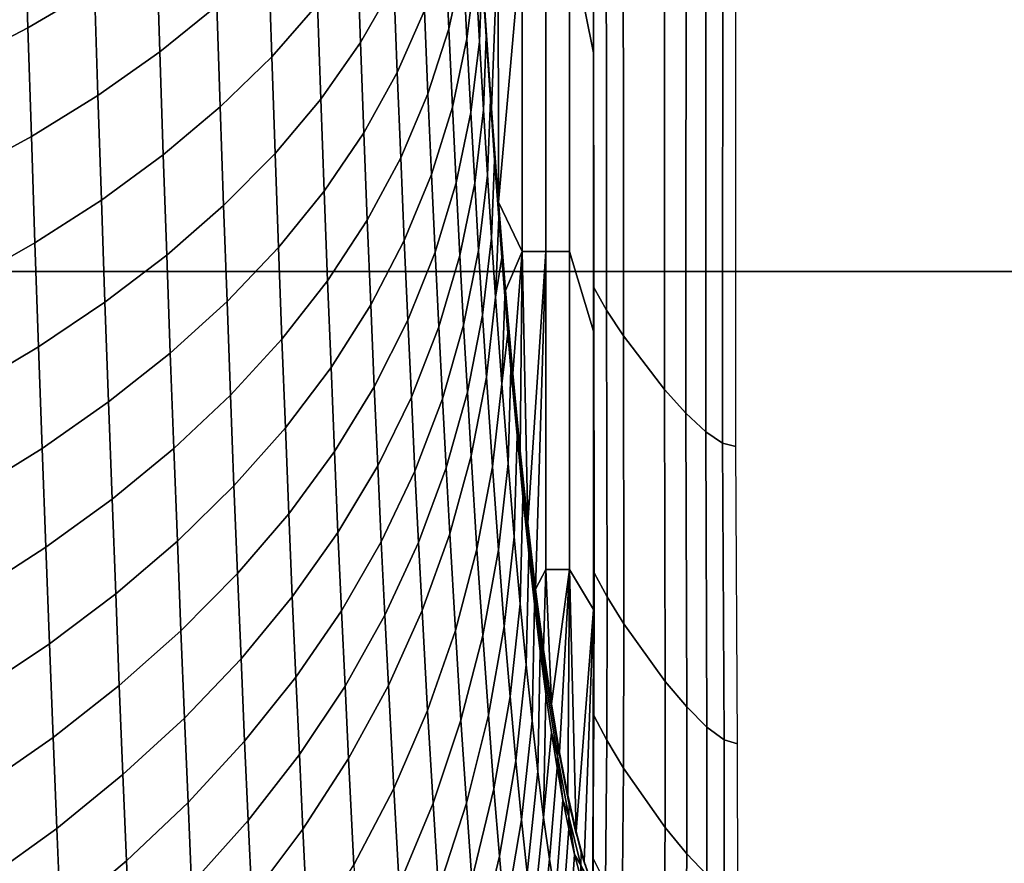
# Model space of a CAD drawing. Header units: millimetres. Extents: x 422 to 799, y -530 to 0.
# Tile 465 of 656: x 655 to 667, y -304 to -293. Entities that reach past the tile are written whole.
import ezdxf

# ---------------------------------------------------------------- set-up
doc = ezdxf.new("R2010")
doc.units = ezdxf.units.MM
doc.header["$MEASUREMENT"] = 0
for name, color, linetype in [('Coperchio', 4, 'Continuous'), ('sanitari', 7, 'Continuous'), ('Sifone', 11, 'Continuous')]:
    doc.layers.add(name, color=color, linetype=linetype)

msp = doc.modelspace()

# ---------------------------------------------------------------- meshes
at = {"layer": 'Coperchio'}
mesh = msp.add_polyface(dxfattribs=at)
corners = [(708.52, -293.295, 36.748), (702.298, -293.3, 36.932), (702.311, -319.231, 36.909), (708.531, -319.227, 36.734), (720.945, -293.283, 36.297), (720.951, -319.213, 36.284), (733.342, -293.266, 35.664), (733.344, -319.195, 35.636), (708.51, -268.617, 36.762), (702.287, -268.622, 36.95), (720.938, -268.604, 36.309), (733.338, -268.588, 35.686), (720.932, -243.36, 36.326), (708.502, -243.373, 36.775), (733.334, -243.344, 35.716), (739.519, -243.335, 35.323), (739.523, -268.578, 35.286), (699.378, -281.378, 37.023), (700.129, -270.352, 37.011), (701.111, -253.804, 36.993), (698.542, -292.397, 37.035), (697.617, -303.409, 37.047), (701.935, -237.247, 36.976), (708.634, -277.663, 40.655), (708.641, -300.682, 40.643), (702.406, -300.688, 40.824), (702.4, -277.669, 40.842), (721.101, -277.65, 40.201), (721.109, -300.669, 40.19), (733.565, -277.635, 39.571), (733.573, -300.654, 39.551), (708.626, -255.131, 40.667), (721.094, -255.118, 40.214), (733.558, -255.104, 39.594), (721.085, -232.587, 40.233), (708.618, -232.598, 40.677), (733.55, -232.574, 39.626), (697.051, -310.591, 40.954), (697.705, -303.52, 40.946), (699.448, -281.859, 40.922), (700.193, -271.018, 40.91), (698.62, -292.693, 40.934), (702.393, -255.136, 40.857), (701.169, -254.748, 40.892), (701.989, -238.47, 40.875), (679.237, -272.201, 41.429), (679.237, -231.424, 41.452), (692.207, -231.424, 41.146), (692.207, -272.201, 41.124), (653.294, -272.202, 41.837), (653.293, -231.423, 41.858), (640.322, -272.203, 41.937), (640.321, -231.423, 41.957), (679.236, -312.979, 41.346), (692.206, -312.977, 41.068), (653.294, -312.981, 41.724), (640.322, -312.982, 41.817), (700.193, -271.018, 40.91), (698.692, -231.424, 40.971), (701.169, -254.748, 40.892), (698.692, -281.89, 40.943), (699.448, -281.859, 40.922), (698.62, -292.693, 40.934), (697.705, -303.52, 40.946), (679.158, -272.196, 37.53), (692.11, -272.197, 37.226), (692.109, -231.424, 37.247), (679.157, -231.425, 37.552), (653.255, -272.196, 37.937), (653.255, -231.426, 37.958), (679.163, -312.968, 37.447), (692.117, -312.97, 37.169), (653.257, -312.966, 37.824), (700.129, -270.352, 37.011), (698.586, -231.424, 37.073), (698.588, -281.676, 37.044), (701.111, -253.804, 36.993), (698.542, -292.397, 37.035), (699.378, -281.378, 37.023), (697.617, -303.409, 37.047)]
mesh.append_faces([[corners[k] for k in face] for face in [(0, 1, 2, 3), (4, 0, 3, 5), (6, 4, 5, 7), (8, 9, 1, 0), (10, 8, 0, 4), (11, 10, 4, 6), (12, 13, 8, 10), (14, 12, 10, 11), (15, 14, 11, 16), (1, 9, 17, 17), (17, 9, 18, 18), (19, 18, 9, 9), (20, 1, 17, 17), (21, 1, 20, 20), (13, 22, 19, 19), (13, 19, 8, 8), (9, 8, 19, 19), (23, 24, 25, 26), (27, 28, 24, 23), (29, 30, 28, 27), (31, 23, 26, 26), (32, 27, 23, 31), (33, 29, 27, 32), (34, 32, 31, 35), (36, 33, 32, 34), (25, 37, 38, 38), (25, 39, 26, 26), (40, 26, 39, 39), (41, 39, 25, 25), (25, 38, 41, 41), (26, 40, 42, 42), (43, 42, 40, 40), (31, 42, 44, 44), (42, 43, 44, 44), (42, 31, 26, 26), (45, 46, 47, 48), (49, 50, 46, 45), (51, 52, 50, 49), (53, 45, 48, 54), (55, 49, 45, 53), (56, 51, 49, 55), (57, 58, 59, 59), (60, 57, 61, 61), (62, 60, 61, 61), (58, 60, 48, 48), (54, 62, 63, 63), (60, 62, 48, 48), (54, 48, 62, 62), (58, 57, 60, 60), (64, 65, 66, 67), (68, 64, 67, 69), (70, 71, 65, 64), (72, 70, 64, 68), (73, 74, 75, 75), (73, 76, 74, 74), (74, 65, 75, 75), (75, 77, 78, 78), (71, 77, 65, 65), (65, 77, 75, 75), (71, 79, 77, 77), (78, 73, 75, 75)]])
at = {"layer": 'sanitari'}
mesh = msp.add_polyface(dxfattribs=at)
corners = [(669.89, -328.271, -13.253), (640.358, -328.271, -13.253), (640.358, -359.84, -13.253), (669.89, -359.84, -13.253), (669.89, -296.702, -13.253), (640.358, -296.702, -13.253), (669.89, -265.132, -13.253), (640.358, -265.132, -13.253), (699.423, -328.271, -13.253), (699.423, -359.84, -13.253), (699.423, -296.702, -13.253), (699.423, -265.132, -13.253), (654.433, -352.095, -281.943), (632.63, -352.095, -281.943), (632.63, -320.086, -280.792), (654.433, -320.086, -280.792), (676.236, -320.086, -280.792), (654.433, -288.077, -279.641), (676.236, -288.077, -279.641), (676.236, -352.095, -281.943), (694.956, -317.407, -280.696), (694.525, -323.567, -280.918), (693.552, -335.674, -281.353), (695.708, -305.08, -280.253), (693.005, -341.661, -281.568), (694.06, -329.622, -281.135), (697.136, -271.365, -279.04), (696.885, -278.895, -279.311), (696.597, -286.424, -279.582), (695.35, -311.244, -280.474), (696.033, -298.914, -280.031), (696.33, -292.67, -279.806), (703.414, -299.174, -279.735), (699.7, -299.04, -279.96), (700.55, -278.967, -279.238), (704.264, -279.045, -279.01), (707.167, -299.315, -279.349), (708.016, -279.129, -278.621), (710.949, -299.462, -278.797), (711.797, -279.22, -278.066), (702.73, -311.587, -280.182), (699.017, -311.412, -280.405), (706.483, -311.77, -279.798), (710.264, -311.96, -279.249), (701.901, -324.004, -280.629), (698.189, -323.781, -280.85), (705.651, -324.235, -280.248), (709.43, -324.474, -279.702), (713.226, -324.719, -278.985), (714.063, -312.157, -278.529), (700.37, -342.262, -281.287), (696.664, -341.957, -281.504), (704.114, -342.576, -280.91), (707.886, -342.898, -280.368), (711.676, -343.228, -279.658), (696.597, -286.424, -279.582), (696.885, -278.895, -279.311), (697.136, -271.365, -279.04), (696.033, -298.914, -280.031), (696.33, -292.67, -279.806), (695.35, -311.244, -280.474), (695.708, -305.08, -280.253), (694.525, -323.567, -280.918), (694.956, -317.407, -280.696), (693.552, -335.674, -281.353), (694.06, -329.622, -281.135), (692.758, -344.21, -281.66), (693.005, -341.661, -281.568)]
mesh.append_faces([[corners[k] for k in face] for face in [(0, 1, 2, 3), (4, 5, 1, 0), (6, 7, 5, 4), (8, 0, 3, 9), (10, 4, 0, 8), (11, 6, 4, 10), (12, 13, 14, 15), (16, 15, 17, 18), (19, 12, 15, 16), (16, 20, 21, 21), (16, 22, 19, 19), (16, 18, 23, 23), (24, 19, 22, 22), (25, 22, 16, 16), (21, 25, 16, 16), (26, 27, 18, 18), (28, 18, 27, 27), (20, 16, 29, 29), (29, 16, 23, 23), (18, 30, 23, 23), (30, 18, 31, 31), (18, 28, 31, 31), (32, 33, 34, 35), (36, 32, 35, 37), (38, 36, 37, 39), (40, 41, 33, 32), (42, 40, 32, 36), (43, 42, 36, 38), (44, 45, 41, 40), (46, 44, 40, 42), (47, 46, 42, 43), (48, 47, 43, 49), (50, 51, 45, 44), (52, 50, 44, 46), (53, 52, 46, 47), (54, 53, 47, 48), (34, 55, 56, 56), (34, 56, 57, 57), (33, 58, 59, 59), (41, 60, 61, 61), (33, 61, 58, 58), (33, 59, 55, 55), (45, 62, 63, 63), (51, 64, 65, 65), (45, 65, 62, 62), (51, 66, 67, 67), (51, 67, 64, 64), (41, 63, 60, 60), (33, 55, 34, 34), (41, 61, 33, 33), (51, 65, 45, 45), (41, 45, 63, 63)]])
at = {"layer": 'Sifone', "color": 150}
mesh = msp.add_polyface(dxfattribs=at)
corners = [(650.718, -290.673, -336.456), (650.673, -289.087, -337.409), (649.671, -289.362, -338.198), (649.716, -290.963, -337.243), (651.774, -290.334, -335.548), (651.73, -288.764, -336.499), (652.789, -289.97, -334.59), (652.745, -288.418, -335.537), (649.761, -292.54, -336.248), (648.685, -291.234, -337.986), (648.73, -292.826, -336.989), (650.763, -292.236, -335.464), (651.819, -291.88, -334.559), (652.834, -291.498, -333.604), (653.803, -291.088, -332.601), (653.759, -289.579, -333.582), (654.723, -290.65, -331.55), (654.68, -289.161, -332.525), (655.588, -290.182, -330.452), (655.546, -288.714, -331.422), (656.393, -289.686, -329.309), (656.353, -288.24, -330.272), (649.807, -294.094, -335.215), (648.775, -294.393, -335.954), (650.809, -293.774, -334.433), (651.865, -293.401, -333.532), (652.879, -293, -332.582), (653.848, -292.571, -331.583), (654.767, -292.112, -330.538), (655.631, -291.624, -329.447), (656.435, -291.106, -328.312), (657.174, -290.558, -327.136), (657.133, -289.162, -328.125), (657.843, -289.981, -325.922), (657.804, -288.608, -326.902), (651.912, -294.895, -332.469), (650.855, -295.286, -333.366), (652.926, -294.476, -331.524), (653.893, -294.027, -330.531), (654.811, -293.547, -329.492), (655.674, -293.037, -328.408), (656.477, -292.497, -327.281), (657.215, -291.927, -326.114), (657.884, -291.326, -324.911), (658.477, -290.696, -323.676), (658.437, -289.376, -324.676), (658.992, -290.041, -322.413), (658.952, -288.746, -323.401), (655.718, -294.422, -327.337), (654.857, -294.954, -328.412), (656.52, -293.859, -326.219), (657.258, -293.265, -325.062), (657.925, -292.64, -323.869), (658.518, -291.986, -322.646), (659.033, -291.306, -321.395), (659.465, -290.604, -320.122), (659.424, -289.365, -321.127), (659.813, -289.883, -318.834), (659.771, -288.67, -319.825), (657.301, -294.572, -323.979), (656.564, -295.19, -325.126), (657.967, -293.923, -322.798), (658.56, -293.244, -321.587), (659.074, -292.539, -320.35), (659.507, -291.811, -319.091), (659.855, -291.064, -317.817), (658.603, -294.47, -320.503), (658.01, -295.174, -321.7), (659.117, -293.739, -319.28), (659.549, -292.984, -318.035), (659.593, -294.124, -316.956), (659.16, -294.905, -318.185)]
mesh.append_faces([[corners[k] for k in face] for face in [(0, 1, 2, 3), (4, 5, 1, 0), (6, 7, 5, 4), (8, 3, 9, 10), (11, 0, 3, 8), (12, 4, 0, 11), (13, 6, 4, 12), (14, 15, 6, 13), (16, 17, 15, 14), (18, 19, 17, 16), (20, 21, 19, 18), (22, 8, 10, 23), (24, 11, 8, 22), (25, 12, 11, 24), (26, 13, 12, 25), (27, 14, 13, 26), (28, 16, 14, 27), (29, 18, 16, 28), (30, 20, 18, 29), (31, 32, 20, 30), (33, 34, 32, 31), (35, 25, 24, 36), (37, 26, 25, 35), (38, 27, 26, 37), (39, 28, 27, 38), (40, 29, 28, 39), (41, 30, 29, 40), (42, 31, 30, 41), (43, 33, 31, 42), (44, 45, 33, 43), (46, 47, 45, 44), (48, 40, 39, 49), (50, 41, 40, 48), (51, 42, 41, 50), (52, 43, 42, 51), (53, 44, 43, 52), (54, 46, 44, 53), (55, 56, 46, 54), (57, 58, 56, 55), (59, 51, 50, 60), (61, 52, 51, 59), (62, 53, 52, 61), (63, 54, 53, 62), (64, 55, 54, 63), (65, 57, 55, 64), (66, 62, 61, 67), (68, 63, 62, 66), (69, 64, 63, 68), (70, 69, 68, 71)]], dxfattribs={"color": 150})
mesh = msp.add_polyface(dxfattribs=at)
corners = [(661.515, -292.327, -291.358), (661.515, -296.444, -291.358), (661.823, -296.444, -285.477), (661.823, -292.327, -285.477), (661.207, -292.327, -297.24), (661.207, -296.444, -297.24), (661.515, -288.211, -291.358), (661.823, -288.211, -285.477), (661.207, -288.211, -297.24), (660.898, -288.211, -303.121), (660.898, -292.327, -303.121), (662.131, -290.269, -279.595), (662.131, -293.871, -279.595), (660.901, -295.806, -303.074), (660.811, -294.597, -304.786), (660.724, -293.322, -306.449), (660.64, -291.983, -308.062), (660.59, -288.211, -309.003), (660.558, -290.583, -309.621), (660.767, -293.969, -305.632), (660.723, -293.342, -306.466), (660.767, -293.992, -305.635), (660.81, -294.619, -304.802), (660.811, -294.593, -304.794), (660.121, -290.302, -316.534), (660.077, -289.148, -317.536), (659.813, -289.883, -318.834), (659.855, -291.064, -317.817), (659.899, -292.211, -316.776), (659.507, -291.811, -319.091), (659.549, -292.984, -318.035), (660.166, -291.422, -315.508), (660.35, -290.623, -314.237), (660.304, -289.53, -315.247), (659.944, -293.324, -315.713), (659.593, -294.124, -316.956), (660.211, -292.508, -314.461), (660.397, -291.682, -313.206), (660.504, -290.846, -311.946), (660.455, -289.815, -312.96), (659.989, -294.402, -314.631), (659.638, -295.229, -315.856), (660.258, -293.559, -313.396), (660.445, -292.705, -312.158), (660.554, -291.842, -310.914), (660.494, -293.692, -311.093), (660.305, -294.574, -312.313), (660.604, -292.801, -309.868), (660.655, -293.724, -308.809), (660.544, -294.643, -310.015), (660.585, -290.979, -309.674), (660.534, -290.011, -310.689), (660.637, -291.91, -308.646), (660.69, -292.805, -307.606), (660.707, -294.609, -307.74), (660.743, -293.661, -306.557), (660.678, -292.626, -307.342), (660.572, -290.813, -309.406), (660.579, -290.893, -309.541), (660.684, -292.712, -307.475), (660.534, -290.011, -310.689), (660.585, -290.979, -309.674), (660.637, -291.91, -308.646), (660.69, -292.805, -307.606), (660.743, -293.661, -306.557), (660.797, -294.48, -305.502), (660.723, -293.342, -306.466), (660.476, -288.927, -311.553), (660.767, -293.992, -305.635), (660.902, -295.898, -303.261), (660.81, -294.619, -304.802), (662.519, -297.532, -273.295), (663.051, -298.228, -267.035), (663.052, -290.672, -267.035), (662.515, -290.07, -273.295), (662.302, -297.2, -276.44), (662.296, -289.781, -276.44), (662.137, -296.909, -279.595), (662.127, -289.525, -279.595)]
mesh.append_faces([[corners[k] for k in face] for face in [(0, 1, 2, 3), (4, 5, 1, 0), (6, 0, 3, 7), (8, 4, 0, 6), (9, 10, 4, 8), (11, 3, 12, 12), (13, 5, 4, 4), (14, 13, 10, 10), (4, 10, 13, 13), (15, 14, 10, 10), (9, 16, 10, 10), (16, 15, 10, 10), (16, 17, 18, 18), (19, 20, 21, 21), (19, 22, 23, 23), (22, 19, 21, 21), (24, 25, 26, 27), (28, 27, 29, 30), (31, 24, 27, 28), (32, 33, 24, 31), (34, 28, 30, 35), (36, 31, 28, 34), (37, 32, 31, 36), (38, 39, 32, 37), (40, 34, 35, 41), (42, 36, 34, 40), (43, 37, 36, 42), (44, 38, 37, 43), (45, 43, 42, 46), (47, 44, 43, 45), (48, 47, 45, 49), (38, 44, 50, 51), (44, 47, 52, 50), (47, 48, 53, 52), (48, 54, 55, 53), (56, 57, 58, 59), (58, 60, 61, 61), (58, 61, 62, 62), (59, 63, 64, 64), (59, 64, 65, 65), (59, 62, 63, 63), (59, 58, 62, 62), (66, 56, 59, 59), (67, 60, 58, 58), (66, 59, 68, 68), (65, 69, 59, 59), (59, 69, 70, 68), (71, 72, 73, 74), (75, 71, 74, 76), (77, 75, 76, 78)]], dxfattribs={"color": 150})
mesh = msp.add_polyface(dxfattribs=at)
corners = [(661.515, -296.444, -291.358), (661.515, -300.56, -291.358), (661.823, -300.56, -285.477), (661.823, -296.444, -285.477), (662.131, -301.075, -279.595), (662.131, -297.473, -279.595), (662.131, -293.871, -279.595), (661.823, -292.327, -285.477), (661.383, -300.811, -293.885), (661.184, -299.024, -297.676), (661.282, -299.954, -295.798), (661.207, -296.444, -297.24), (661.087, -298.021, -299.517), (660.993, -296.948, -301.317), (660.901, -295.806, -303.074), (660.811, -294.593, -304.794), (660.854, -295.221, -303.968), (660.855, -295.21, -303.946), (660.9, -295.825, -303.096), (660.898, -295.799, -303.134), (660.81, -294.619, -304.802), (660.544, -294.643, -310.015), (660.494, -293.692, -311.093), (660.305, -294.574, -312.313), (660.353, -295.552, -311.216), (660.594, -295.556, -308.926), (660.402, -296.493, -310.106), (660.707, -294.609, -307.74), (660.655, -293.724, -308.809), (660.644, -296.431, -307.828), (660.451, -297.396, -308.987), (660.759, -295.456, -306.664), (660.695, -297.268, -306.724), (660.5, -298.261, -307.86), (660.812, -296.264, -305.583), (660.746, -298.067, -305.617), (660.549, -299.088, -306.728), (660.864, -297.035, -304.5), (660.946, -298.155, -302.822), (660.824, -299.23, -303.899), (660.797, -294.48, -305.502), (660.743, -293.661, -306.557), (660.906, -296.003, -303.384), (660.851, -295.261, -304.443), (661.026, -299.187, -301.156), (661.064, -297.961, -300.304), (661.025, -297.501, -301.069), (660.985, -297.022, -301.837), (660.945, -296.522, -302.609), (661.138, -298.592, -298.559), (661.059, -297.738, -300.067), (661.062, -297.846, -300.188), (661.14, -298.706, -298.676), (660.902, -295.898, -303.261), (660.851, -295.261, -304.443), (660.906, -296.003, -303.384), (660.945, -296.522, -302.609), (660.982, -296.911, -301.718), (660.985, -297.022, -301.837), (661.025, -297.501, -301.069), (661.064, -297.961, -300.304), (661.142, -298.826, -298.787), (660.797, -294.48, -305.502), (660.854, -295.221, -303.968), (660.81, -294.619, -304.802), (660.898, -295.799, -303.134), (660.9, -295.825, -303.096), (660.979, -296.808, -301.594), (663.803, -298.924, -257.621), (663.972, -298.965, -254.462), (663.973, -291.265, -254.462), (663.805, -291.248, -257.622), (663.584, -298.776, -260.771), (663.587, -291.132, -260.771), (663.328, -298.536, -263.907), (663.33, -290.933, -263.907), (663.051, -298.228, -267.035), (663.052, -290.672, -267.035), (662.141, -300.6, -279.595), (662.307, -300.91, -276.44), (662.302, -297.2, -276.44), (662.137, -296.909, -279.595)]
mesh.append_faces([[corners[k] for k in face] for face in [(0, 1, 2, 3), (3, 2, 4, 5), (5, 6, 7, 3), (8, 1, 0, 0), (9, 10, 11, 11), (11, 10, 0, 0), (12, 9, 11, 11), (13, 12, 11, 11), (13, 11, 14, 14), (15, 16, 17, 17), (18, 17, 19, 19), (16, 19, 17, 17), (20, 16, 15, 15), (21, 22, 23, 24), (25, 21, 24, 26), (27, 28, 21, 25), (29, 25, 26, 30), (31, 27, 25, 29), (32, 29, 30, 33), (34, 31, 29, 32), (35, 32, 33, 36), (37, 34, 32, 35), (38, 37, 35, 39), (27, 31, 40, 41), (34, 37, 42, 43), (38, 44, 45, 46), (37, 38, 47, 48), (31, 34, 43, 40), (37, 48, 42, 42), (38, 46, 47, 47), (49, 50, 51, 52), (53, 54, 55, 55), (53, 55, 56, 56), (57, 58, 59, 59), (51, 59, 60, 60), (57, 56, 58, 58), (60, 61, 52, 51), (53, 62, 54, 54), (53, 63, 64, 64), (53, 65, 63, 63), (65, 53, 66, 66), (51, 57, 59, 59), (56, 57, 53, 53), (51, 50, 67, 57), (67, 66, 53, 57), (68, 69, 70, 71), (72, 68, 71, 73), (74, 72, 73, 75), (76, 74, 75, 77), (78, 79, 80, 81)]], dxfattribs={"color": 150})
mesh = msp.add_polyface(dxfattribs=at)
corners = [(649.853, -295.621, -334.145), (649.807, -294.094, -335.215), (648.775, -294.393, -335.954), (648.82, -295.935, -334.88), (650.855, -295.286, -333.366), (650.809, -293.774, -334.433), (649.899, -297.122, -333.037), (648.867, -297.451, -333.77), (650.902, -296.771, -332.263), (651.959, -296.362, -331.371), (651.912, -294.895, -332.469), (652.972, -295.923, -330.431), (652.926, -294.476, -331.524), (653.94, -295.454, -329.444), (653.893, -294.027, -330.531), (654.857, -294.954, -328.412), (654.811, -293.547, -329.492), (649.947, -298.595, -331.895), (648.913, -298.94, -332.623), (650.95, -298.228, -331.124), (652.006, -297.8, -330.238), (653.019, -297.342, -329.304), (653.986, -296.852, -328.324), (654.902, -296.331, -327.3), (655.763, -295.776, -326.234), (655.718, -294.422, -327.337), (656.564, -295.19, -325.126), (656.52, -293.859, -326.219), (649.994, -300.04, -330.718), (648.959, -300.4, -331.442), (650.998, -299.656, -329.953), (652.054, -299.209, -329.072), (653.067, -298.731, -328.145), (654.033, -298.22, -327.173), (654.949, -297.676, -326.158), (655.809, -297.099, -325.101), (656.609, -296.49, -324.003), (650.041, -301.455, -329.508), (649.006, -301.831, -330.227), (651.046, -301.054, -328.748), (652.102, -300.587, -327.875), (653.115, -300.088, -326.955), (654.081, -299.556, -325.992), (654.996, -298.99, -324.986), (655.855, -298.39, -323.939), (656.654, -297.757, -322.853), (650.089, -302.839, -328.266), (649.052, -303.231, -328.98), (651.094, -302.42, -327.513), (652.15, -301.934, -326.647), (653.163, -301.414, -325.736), (654.129, -300.86, -324.782), (655.043, -300.271, -323.787), (655.902, -299.648, -322.751), (656.7, -298.991, -321.678), (653.212, -302.706, -324.489), (652.199, -303.247, -325.391), (654.177, -302.13, -323.545), (655.091, -301.519, -322.561), (655.948, -300.872, -321.538), (656.746, -300.19, -320.478), (655.138, -302.731, -321.312), (654.225, -303.366, -322.284), (655.995, -302.06, -320.302), (656.793, -301.354, -319.256), (656.839, -302.482, -318.014), (656.042, -303.213, -319.044)]
mesh.append_faces([[corners[k] for k in face] for face in [(0, 1, 2, 3), (4, 5, 1, 0), (6, 0, 3, 7), (8, 4, 0, 6), (9, 10, 4, 8), (11, 12, 10, 9), (13, 14, 12, 11), (15, 16, 14, 13), (17, 6, 7, 18), (19, 8, 6, 17), (20, 9, 8, 19), (21, 11, 9, 20), (22, 13, 11, 21), (23, 15, 13, 22), (24, 25, 15, 23), (26, 27, 25, 24), (28, 17, 18, 29), (30, 19, 17, 28), (31, 20, 19, 30), (32, 21, 20, 31), (33, 22, 21, 32), (34, 23, 22, 33), (35, 24, 23, 34), (36, 26, 24, 35), (37, 28, 29, 38), (39, 30, 28, 37), (40, 31, 30, 39), (41, 32, 31, 40), (42, 33, 32, 41), (43, 34, 33, 42), (44, 35, 34, 43), (45, 36, 35, 44), (46, 37, 38, 47), (48, 39, 37, 46), (49, 40, 39, 48), (50, 41, 40, 49), (51, 42, 41, 50), (52, 43, 42, 51), (53, 44, 43, 52), (54, 45, 44, 53), (55, 50, 49, 56), (57, 51, 50, 55), (58, 52, 51, 57), (59, 53, 52, 58), (60, 54, 53, 59), (61, 58, 57, 62), (63, 59, 58, 61), (64, 60, 59, 63), (65, 64, 63, 66)]], dxfattribs={"color": 150})
mesh = msp.add_polyface(dxfattribs=at)
corners = [(657.344, -295.848, -322.868), (657.301, -294.572, -323.979), (656.564, -295.19, -325.126), (656.609, -296.49, -324.003), (658.01, -295.174, -321.7), (657.967, -293.923, -322.798), (657.389, -297.091, -321.731), (656.654, -297.757, -322.853), (658.054, -296.392, -320.576), (658.646, -295.662, -319.393), (658.603, -294.47, -320.503), (659.16, -294.905, -318.185), (659.117, -293.739, -319.28), (657.434, -298.3, -320.569), (656.7, -298.991, -321.678), (658.099, -297.575, -319.429), (658.69, -296.82, -318.26), (659.204, -296.037, -317.068), (659.638, -295.229, -315.856), (659.593, -294.124, -316.956), (657.479, -299.474, -319.384), (656.746, -300.19, -320.478), (658.144, -298.724, -318.259), (658.735, -297.943, -317.107), (659.249, -297.133, -315.932), (659.683, -296.299, -314.738), (660.035, -295.444, -313.53), (659.989, -294.402, -314.631), (660.305, -294.574, -312.313), (660.258, -293.559, -313.396), (657.525, -300.612, -318.177), (656.793, -301.354, -319.256), (658.189, -299.837, -317.069), (658.78, -299.029, -315.934), (659.294, -298.193, -314.777), (659.729, -297.332, -313.602), (660.082, -296.45, -312.413), (660.353, -295.552, -311.216), (657.571, -301.715, -316.951), (656.839, -302.482, -318.014), (658.234, -300.913, -315.861), (658.825, -300.079, -314.745), (659.34, -299.216, -313.607), (659.775, -298.328, -312.452), (660.129, -297.419, -311.283), (660.402, -296.493, -310.106), (657.617, -302.78, -315.709), (656.885, -303.573, -316.753), (658.28, -301.952, -314.637), (658.871, -301.092, -313.54), (659.386, -300.202, -312.423), (659.821, -299.286, -311.289), (660.177, -298.35, -310.142), (660.451, -297.396, -308.987), (658.916, -302.067, -312.324), (658.326, -302.954, -313.399), (659.431, -301.15, -311.229), (659.868, -300.207, -310.116), (660.224, -299.242, -308.992), (660.5, -298.261, -307.86), (659.477, -302.059, -310.025), (658.961, -303.003, -311.097), (659.914, -301.089, -308.936), (660.272, -300.097, -307.836), (659.985, -302.381, -307.098), (659.547, -303.394, -308.147), (660.345, -301.347, -306.038), (660.417, -302.507, -304.239), (660.055, -303.584, -305.255)]
mesh.append_faces([[corners[k] for k in face] for face in [(0, 1, 2, 3), (4, 5, 1, 0), (6, 0, 3, 7), (8, 4, 0, 6), (9, 10, 4, 8), (11, 12, 10, 9), (13, 6, 7, 14), (15, 8, 6, 13), (16, 9, 8, 15), (17, 11, 9, 16), (18, 19, 11, 17), (20, 13, 14, 21), (22, 15, 13, 20), (23, 16, 15, 22), (24, 17, 16, 23), (25, 18, 17, 24), (26, 27, 18, 25), (28, 29, 27, 26), (30, 20, 21, 31), (32, 22, 20, 30), (33, 23, 22, 32), (34, 24, 23, 33), (35, 25, 24, 34), (36, 26, 25, 35), (37, 28, 26, 36), (38, 30, 31, 39), (40, 32, 30, 38), (41, 33, 32, 40), (42, 34, 33, 41), (43, 35, 34, 42), (44, 36, 35, 43), (45, 37, 36, 44), (46, 38, 39, 47), (48, 40, 38, 46), (49, 41, 40, 48), (50, 42, 41, 49), (51, 43, 42, 50), (52, 44, 43, 51), (53, 45, 44, 52), (54, 49, 48, 55), (56, 50, 49, 54), (57, 51, 50, 56), (58, 52, 51, 57), (59, 53, 52, 58), (60, 56, 54, 61), (62, 57, 56, 60), (63, 58, 57, 62), (64, 62, 60, 65), (66, 63, 62, 64), (67, 66, 64, 68)]], dxfattribs={"color": 150})
mesh = msp.add_polyface(dxfattribs=at)
corners = [(661.086, -298.042, -299.536), (661.075, -297.905, -299.76), (661.063, -297.769, -299.983), (661.051, -297.632, -300.208), (661.039, -297.495, -300.432), (661.028, -297.359, -300.656), (661.016, -297.221, -300.879), (661.004, -297.084, -301.102), (660.993, -296.946, -301.325), (660.981, -296.807, -301.547), (660.969, -296.668, -301.768), (660.958, -296.528, -301.989), (660.946, -296.389, -302.209), (660.935, -296.249, -302.429), (660.923, -296.109, -302.649), (660.912, -295.969, -302.869), (660.9, -295.829, -303.09), (660.911, -295.975, -302.873), (660.923, -296.12, -302.656), (660.934, -296.264, -302.438), (660.946, -296.407, -302.219), (660.957, -296.549, -302), (660.969, -296.69, -301.78), (660.98, -296.83, -301.559), (660.992, -296.968, -301.337), (661.004, -297.106, -301.115), (661.015, -297.243, -300.891), (661.027, -297.379, -300.667), (661.039, -297.514, -300.442), (661.051, -297.647, -300.217), (661.063, -297.78, -299.99), (661.074, -297.912, -299.763)]
mesh.append_faces([[corners[k] for k in face] for face in [(15, 16, 17, 17), (18, 19, 14, 14), (15, 17, 18, 18), (21, 12, 20, 20), (11, 21, 22, 22), (20, 13, 19, 19), (10, 22, 23, 23), (19, 13, 14, 14), (20, 12, 13, 13), (14, 15, 18, 18), (10, 11, 22, 22), (23, 9, 10, 10), (11, 12, 21, 21), (24, 8, 9, 9), (24, 9, 23, 23), (25, 7, 8, 8), (26, 7, 25, 25), (6, 26, 27, 27), (29, 4, 28, 28), (2, 29, 30, 30), (5, 27, 28, 28), (2, 30, 31, 31), (27, 5, 6, 6), (28, 4, 5, 5), (6, 7, 26, 26), (31, 1, 2, 2), (2, 3, 29, 29), (29, 3, 4, 4), (0, 1, 31, 31), (24, 25, 8, 8)]], dxfattribs={"color": 150})
mesh = msp.add_polyface(dxfattribs=at)
corners = [(661.906, -303.949, -283.904), (662.013, -304.342, -281.845), (662.131, -301.075, -279.595), (661.823, -300.56, -285.477), (661.693, -302.927, -287.968), (661.799, -303.478, -285.946), (661.588, -302.298, -289.967), (661.515, -300.56, -291.358), (661.484, -301.593, -291.941), (661.383, -300.811, -293.885), (661.515, -296.444, -291.358), (661.282, -299.954, -295.798), (660.549, -299.088, -306.728), (660.5, -298.261, -307.86), (660.224, -299.242, -308.992), (660.272, -300.097, -307.836), (660.624, -300.295, -304.971), (660.345, -301.347, -306.038), (660.824, -299.23, -303.899), (660.746, -298.067, -305.617), (660.699, -301.412, -303.216), (660.417, -302.507, -304.239), (660.901, -300.305, -302.189), (661.026, -299.187, -301.156), (660.946, -298.155, -302.822), (660.772, -302.445, -301.469), (660.487, -303.582, -302.444), (660.977, -301.295, -300.49), (661.105, -300.134, -299.505), (661.052, -302.204, -298.806), (660.844, -303.395, -299.732), (661.183, -301.001, -297.873), (661.26, -301.793, -296.26), (661.126, -303.036, -297.136), (661.336, -302.515, -294.664), (661.199, -303.797, -295.479), (661.142, -298.826, -298.787), (661.064, -297.961, -300.304), (661.218, -299.619, -297.291), (661.294, -300.346, -295.816), (661.368, -301.009, -294.359), (661.411, -303.171, -293.079), (661.486, -303.767, -291.501), (661.516, -302.167, -291.487), (661.442, -301.615, -292.918), (661.589, -302.67, -290.061), (661.215, -299.376, -297.072), (661.138, -298.592, -298.559), (661.14, -298.706, -298.676), (661.217, -299.494, -297.184), (661.292, -300.092, -295.606), (661.293, -300.216, -295.714), (661.368, -300.746, -294.161), (661.369, -300.875, -294.263), (661.443, -301.342, -292.732), (661.443, -301.476, -292.828), (661.517, -301.885, -291.314), (661.517, -302.024, -291.404), (661.665, -302.826, -288.488), (661.664, -302.975, -288.563), (661.142, -298.826, -298.787), (661.218, -299.619, -297.291), (661.294, -300.346, -295.816), (661.368, -301.009, -294.359), (661.442, -301.615, -292.918), (661.516, -302.167, -291.487), (661.589, -302.67, -290.061), (663.821, -302.764, -257.621), (663.994, -302.816, -254.461), (663.972, -298.965, -254.462), (663.803, -298.924, -257.621), (663.598, -302.598, -260.77), (663.584, -298.776, -260.771), (663.339, -302.337, -263.906), (663.328, -298.536, -263.907), (663.06, -302.007, -267.034), (663.051, -298.228, -267.035), (662.524, -301.263, -273.295), (662.519, -297.532, -273.295), (662.521, -303.128, -273.295), (663.058, -303.896, -267.034), (662.307, -300.91, -276.44), (662.302, -297.2, -276.44), (662.303, -302.765, -276.44), (662.137, -302.446, -279.595), (662.141, -300.6, -279.595)]
mesh.append_faces([[corners[k] for k in face] for face in [(0, 1, 2, 2), (3, 4, 5, 5), (6, 4, 3, 3), (0, 2, 3, 3), (6, 3, 7, 7), (8, 6, 7, 7), (9, 8, 7, 7), (10, 11, 9, 9), (12, 13, 14, 15), (16, 12, 15, 17), (18, 19, 12, 16), (20, 16, 17, 21), (22, 18, 16, 20), (23, 24, 18, 22), (25, 20, 21, 26), (27, 22, 20, 25), (28, 23, 22, 27), (29, 27, 25, 30), (31, 28, 27, 29), (32, 31, 29, 33), (34, 32, 33, 35), (23, 28, 36, 37), (28, 31, 38, 36), (39, 38, 31, 32), (32, 34, 40, 39), (41, 42, 43, 44), (34, 41, 44, 40), (43, 42, 45, 45), (46, 47, 48, 49), (50, 46, 49, 51), (52, 50, 51, 53), (54, 52, 53, 55), (56, 54, 55, 57), (58, 56, 57, 59), (60, 61, 49, 48), (61, 62, 51, 49), (63, 64, 55, 53), (64, 65, 57, 55), (62, 63, 53, 51), (59, 57, 65, 66), (67, 68, 69, 70), (71, 67, 70, 72), (73, 71, 72, 74), (75, 73, 74, 76), (77, 75, 76, 78), (79, 80, 75, 77), (81, 77, 78, 82), (83, 79, 77, 81), (84, 83, 81, 85)]], dxfattribs={"color": 150})
mesh = msp.add_polyface(dxfattribs=at)
corners = [(661.087, -298.045, -299.53), (661.281, -299.975, -295.814), (661.269, -299.857, -296.047), (661.257, -299.738, -296.281), (661.245, -299.62, -296.516), (661.232, -299.501, -296.75), (661.22, -299.382, -296.984), (661.208, -299.263, -297.217), (661.196, -299.143, -297.45), (661.183, -299.022, -297.683), (661.171, -298.901, -297.915), (661.159, -298.78, -298.146), (661.147, -298.658, -298.377), (661.135, -298.535, -298.608), (661.123, -298.413, -298.839), (661.111, -298.29, -299.069), (661.099, -298.168, -299.299), (661.099, -298.174, -299.303), (661.111, -298.302, -299.075), (661.122, -298.429, -298.846), (661.135, -298.554, -298.617), (661.147, -298.679, -298.387), (661.159, -298.802, -298.156), (661.171, -298.924, -297.925), (661.183, -299.045, -297.693), (661.195, -299.166, -297.46), (661.207, -299.285, -297.227), (661.22, -299.403, -296.993), (661.232, -299.519, -296.758), (661.244, -299.635, -296.523), (661.257, -299.75, -296.287), (661.269, -299.863, -296.051)]
mesh.append_faces([[corners[k] for k in face] for face in [(17, 16, 0, 0), (18, 16, 17, 17), (18, 19, 15, 15), (21, 13, 20, 20), (12, 21, 22, 22), (20, 14, 19, 19), (11, 22, 23, 23), (19, 14, 15, 15), (20, 13, 14, 14), (15, 16, 18, 18), (11, 12, 22, 22), (23, 10, 11, 11), (12, 13, 21, 21), (24, 9, 10, 10), (24, 10, 23, 23), (25, 8, 9, 9), (26, 8, 25, 25), (7, 26, 27, 27), (29, 4, 28, 28), (3, 29, 30, 30), (6, 27, 28, 28), (3, 30, 31, 31), (27, 6, 7, 7), (28, 5, 6, 6), (7, 8, 26, 26), (31, 2, 3, 3), (3, 4, 29, 29), (28, 4, 5, 5), (1, 2, 31, 31), (24, 25, 9, 9)]], dxfattribs={"color": 150})
mesh = msp.add_polyface(dxfattribs=at)
corners = [(661.282, -299.978, -295.809), (661.484, -301.613, -291.952), (661.471, -301.514, -292.195), (661.458, -301.414, -292.437), (661.446, -301.315, -292.68), (661.433, -301.215, -292.923), (661.42, -301.115, -293.165), (661.408, -301.014, -293.407), (661.395, -300.913, -293.649), (661.382, -300.81, -293.89), (661.37, -300.708, -294.131), (661.357, -300.604, -294.371), (661.344, -300.501, -294.611), (661.332, -300.396, -294.851), (661.319, -300.292, -295.09), (661.307, -300.187, -295.33), (661.294, -300.082, -295.569), (661.294, -300.089, -295.572), (661.307, -300.198, -295.335), (661.319, -300.307, -295.097), (661.331, -300.414, -294.858), (661.344, -300.52, -294.619), (661.357, -300.626, -294.379), (661.369, -300.729, -294.139), (661.382, -300.832, -293.898), (661.394, -300.934, -293.657), (661.407, -301.035, -293.415), (661.42, -301.134, -293.172), (661.433, -301.232, -292.929), (661.445, -301.329, -292.685), (661.458, -301.425, -292.441), (661.471, -301.52, -292.197)]
mesh.append_faces([[corners[k] for k in face] for face in [(17, 16, 0, 0), (18, 16, 17, 17), (18, 19, 15, 15), (21, 13, 20, 20), (12, 21, 22, 22), (19, 20, 14, 14), (23, 11, 22, 22), (19, 14, 15, 15), (20, 13, 14, 14), (15, 16, 18, 18), (11, 12, 22, 22), (23, 10, 11, 11), (12, 13, 21, 21), (24, 9, 10, 10), (24, 10, 23, 23), (25, 8, 9, 9), (26, 8, 25, 25), (7, 26, 27, 27), (29, 5, 28, 28), (3, 29, 30, 30), (6, 27, 28, 28), (2, 30, 31, 31), (27, 6, 7, 7), (28, 5, 6, 6), (7, 8, 26, 26), (30, 2, 3, 3), (3, 4, 29, 29), (29, 4, 5, 5), (1, 2, 31, 31), (24, 25, 9, 9)]], dxfattribs={"color": 150})
mesh = msp.add_polyface(dxfattribs=at)
corners = [(662.131, -301.075, -279.595), (662.122, -304.654, -279.772), (662.131, -304.676, -279.595), (662.013, -304.342, -281.845), (661.823, -300.56, -285.477), (661.799, -303.478, -285.946), (661.906, -303.949, -283.904), (658.961, -303.003, -311.097), (658.916, -302.067, -312.324), (658.326, -302.954, -313.399), (658.371, -303.917, -312.15), (659.03, -304.38, -309.181), (658.439, -305.336, -310.197), (659.547, -303.394, -308.147), (659.477, -302.059, -310.025), (659.615, -304.639, -306.261), (659.098, -305.667, -307.253), (660.055, -303.584, -305.255), (659.985, -302.381, -307.098), (660.124, -304.7, -303.412), (659.682, -305.797, -304.371), (660.487, -303.582, -302.444), (660.417, -302.507, -304.239), (660.557, -304.573, -300.655), (660.191, -305.733, -301.571), (660.844, -303.395, -299.732), (660.772, -302.445, -301.469), (660.915, -304.268, -298.006), (660.625, -305.486, -298.873), (661.126, -303.036, -297.136), (661.052, -302.204, -298.806), (660.985, -305.067, -296.29), (660.693, -306.324, -297.097), (661.199, -303.797, -295.479), (661.272, -304.49, -293.832), (661.056, -305.797, -294.579), (661.411, -303.171, -293.079), (661.336, -302.515, -294.664), (661.486, -303.767, -291.501), (661.345, -305.12, -292.188), (661.562, -304.306, -289.923), (661.419, -305.691, -290.541), (661.639, -304.793, -288.337), (661.495, -306.207, -288.885), (661.662, -303.126, -288.633), (661.589, -302.67, -290.061), (661.736, -303.54, -287.196), (661.717, -305.23, -286.734), (661.811, -303.914, -285.74), (661.797, -305.62, -285.106), (661.88, -305.964, -283.444), (661.966, -304.547, -282.747), (661.888, -304.249, -284.26), (662.081, -306.461, -279.595), (662.13, -305.028, -279.595), (662.047, -304.807, -281.194), (661.815, -303.599, -285.625), (661.665, -302.826, -288.488), (661.664, -302.975, -288.563), (661.814, -303.755, -285.685), (661.971, -304.221, -282.663), (661.969, -304.383, -282.707), (661.662, -303.126, -288.633), (661.589, -302.67, -290.061), (661.736, -303.54, -287.196), (661.811, -303.914, -285.74), (661.966, -304.547, -282.747), (661.888, -304.249, -284.26), (662.047, -304.807, -281.194), (662.13, -305.028, -279.595), (662.131, -304.687, -279.595), (663.823, -304.683, -257.621), (663.998, -304.742, -254.461), (663.994, -302.816, -254.461), (663.821, -302.764, -257.621), (663.599, -304.51, -260.77), (663.598, -302.598, -260.77), (663.338, -304.238, -263.906), (663.339, -302.337, -263.906), (663.317, -306.139, -263.907), (663.576, -306.421, -260.771), (663.058, -303.896, -267.034), (663.06, -302.007, -267.034), (663.038, -305.785, -267.035), (662.505, -304.994, -273.295), (662.521, -303.128, -273.295), (662.289, -304.62, -276.44), (662.303, -302.765, -276.44), (662.125, -304.292, -279.595), (662.137, -302.446, -279.595), (662.095, -305.872, -279.595), (662.253, -306.207, -276.44)]
mesh.append_faces([[corners[k] for k in face] for face in [(0, 1, 2, 2), (1, 0, 3, 3), (4, 5, 6, 6), (7, 8, 9, 10), (11, 7, 10, 12), (13, 14, 7, 11), (15, 13, 11, 16), (17, 18, 13, 15), (19, 17, 15, 20), (21, 22, 17, 19), (23, 21, 19, 24), (25, 26, 21, 23), (27, 25, 23, 28), (29, 30, 25, 27), (31, 27, 28, 32), (33, 29, 27, 31), (34, 33, 31, 35), (36, 37, 33, 34), (38, 36, 34, 39), (40, 38, 39, 41), (42, 40, 41, 43), (38, 40, 44, 45), (40, 42, 46, 44), (42, 47, 48, 46), (49, 50, 51, 52), (52, 48, 47, 49), (53, 54, 55, 55), (56, 57, 58, 59), (60, 56, 59, 61), (62, 58, 63, 63), (64, 58, 62, 62), (65, 59, 64, 64), (66, 61, 67, 67), (68, 61, 66, 66), (67, 59, 65, 65), (69, 70, 68, 68), (64, 59, 58, 58), (60, 61, 70, 70), (68, 70, 61, 61), (61, 59, 67, 67), (71, 72, 73, 74), (75, 71, 74, 76), (77, 75, 76, 78), (79, 80, 75, 77), (81, 77, 78, 82), (83, 79, 77, 81), (84, 83, 81, 85), (86, 84, 85, 87), (88, 86, 87, 89), (90, 91, 86, 88)]], dxfattribs={"color": 150})
mesh = msp.add_polyface(dxfattribs=at)
corners = [(661.484, -301.614, -291.949), (661.692, -302.945, -287.976), (661.679, -302.866, -288.225), (661.666, -302.786, -288.475), (661.653, -302.706, -288.724), (661.64, -302.626, -288.974), (661.627, -302.546, -289.223), (661.614, -302.464, -289.473), (661.601, -302.382, -289.721), (661.588, -302.299, -289.97), (661.575, -302.215, -290.218), (661.562, -302.131, -290.466), (661.549, -302.046, -290.713), (661.536, -301.96, -290.961), (661.523, -301.874, -291.208), (661.51, -301.787, -291.455), (661.497, -301.701, -291.702), (661.497, -301.707, -291.704), (661.51, -301.798, -291.458), (661.523, -301.887, -291.212), (661.535, -301.976, -290.966), (661.548, -302.063, -290.719), (661.561, -302.149, -290.472), (661.574, -302.234, -290.224), (661.587, -302.318, -289.976), (661.6, -302.401, -289.727), (661.613, -302.482, -289.478), (661.627, -302.562, -289.228), (661.64, -302.641, -288.978), (661.653, -302.719, -288.728), (661.666, -302.796, -288.478), (661.679, -302.871, -288.227)]
mesh.append_faces([[corners[k] for k in face] for face in [(16, 0, 17, 17), (18, 15, 16, 16), (17, 18, 16, 16), (20, 14, 19, 19), (13, 20, 21, 21), (18, 19, 15, 15), (22, 12, 21, 21), (20, 13, 14, 14), (21, 12, 13, 13), (14, 15, 19, 19), (10, 11, 23, 23), (22, 11, 12, 12), (10, 24, 9, 9), (24, 10, 23, 23), (11, 22, 23, 23), (25, 8, 9, 9), (26, 8, 25, 25), (7, 26, 27, 27), (29, 5, 28, 28), (4, 29, 30, 30), (6, 27, 28, 28), (2, 30, 31, 31), (27, 6, 7, 7), (28, 5, 6, 6), (7, 8, 26, 26), (30, 2, 3, 3), (3, 4, 30, 30), (29, 4, 5, 5), (1, 2, 31, 31), (24, 25, 9, 9)]], dxfattribs={"color": 150})
mesh = msp.add_polyface(dxfattribs=at)
corners = [(652.199, -303.247, -325.391), (652.15, -301.934, -326.647), (651.094, -302.42, -327.513), (651.141, -303.754, -326.248), (651.189, -305.056, -324.955), (650.136, -304.191, -326.994), (650.183, -305.51, -325.694), (652.247, -304.528, -324.107), (653.26, -303.965, -323.216), (653.212, -302.706, -324.489), (654.225, -303.366, -322.284), (654.177, -302.13, -323.545), (651.236, -306.323, -323.636), (650.229, -306.795, -324.365), (652.294, -305.774, -322.798), (653.308, -305.189, -321.918), (654.273, -304.567, -320.998), (655.186, -303.909, -320.039), (655.138, -302.731, -321.312), (656.042, -303.213, -319.044), (655.995, -302.06, -320.302), (651.283, -307.555, -322.292), (650.275, -308.046, -323.011), (652.342, -306.984, -321.465), (653.355, -306.377, -320.598), (654.32, -305.732, -319.691), (655.233, -305.05, -318.747), (656.089, -304.33, -317.767), (656.885, -303.573, -316.753), (656.839, -302.482, -318.014), (651.329, -308.751, -320.924), (650.32, -309.262, -321.633), (652.388, -308.159, -320.111), (653.402, -307.529, -319.257), (654.367, -306.861, -318.365), (655.279, -306.154, -317.436), (656.136, -305.409, -316.473), (656.931, -304.627, -315.477), (657.663, -303.808, -314.451), (657.617, -302.78, -315.709), (658.326, -302.954, -313.399), (658.28, -301.952, -314.637), (651.374, -309.911, -319.536), (650.365, -310.441, -320.233), (652.434, -309.297, -318.736), (653.448, -308.644, -317.897), (654.413, -307.952, -317.02), (655.326, -307.221, -316.108), (656.181, -306.451, -315.163), (656.977, -305.643, -314.187), (657.708, -304.798, -313.181), (658.371, -303.917, -312.15), (654.483, -309.569, -314.905), (653.517, -310.298, -315.755), (655.395, -308.8, -314.022), (656.251, -307.991, -313.108), (657.046, -307.143, -312.163), (657.777, -306.257, -311.192), (658.439, -305.336, -310.197), (656.318, -309.441, -311.025), (655.463, -310.289, -311.906), (657.113, -308.553, -310.117), (657.844, -307.627, -309.184), (658.506, -306.664, -308.228), (657.178, -309.875, -308.051), (656.383, -310.803, -308.92), (657.909, -308.908, -307.159), (658.572, -307.904, -306.247), (658.636, -309.059, -304.256), (657.973, -310.103, -305.121)]
mesh.append_faces([[corners[k] for k in face] for face in [(0, 1, 2, 3), (4, 3, 5, 6), (7, 0, 3, 4), (8, 9, 0, 7), (10, 11, 9, 8), (12, 4, 6, 13), (14, 7, 4, 12), (15, 8, 7, 14), (16, 10, 8, 15), (17, 18, 10, 16), (19, 20, 18, 17), (21, 12, 13, 22), (23, 14, 12, 21), (24, 15, 14, 23), (25, 16, 15, 24), (26, 17, 16, 25), (27, 19, 17, 26), (28, 29, 19, 27), (30, 21, 22, 31), (32, 23, 21, 30), (33, 24, 23, 32), (34, 25, 24, 33), (35, 26, 25, 34), (36, 27, 26, 35), (37, 28, 27, 36), (38, 39, 28, 37), (40, 41, 39, 38), (42, 30, 31, 43), (44, 32, 30, 42), (45, 33, 32, 44), (46, 34, 33, 45), (47, 35, 34, 46), (48, 36, 35, 47), (49, 37, 36, 48), (50, 38, 37, 49), (51, 40, 38, 50), (52, 46, 45, 53), (54, 47, 46, 52), (55, 48, 47, 54), (56, 49, 48, 55), (57, 50, 49, 56), (58, 51, 50, 57), (59, 55, 54, 60), (61, 56, 55, 59), (62, 57, 56, 61), (63, 58, 57, 62), (64, 61, 59, 65), (66, 62, 61, 64), (67, 63, 62, 66), (68, 67, 66, 69)]], dxfattribs={"color": 150})
mesh = msp.add_polyface(dxfattribs=at)
corners = [(661.692, -302.945, -287.976), (661.705, -303.018, -287.724), (661.719, -303.09, -287.471), (661.732, -303.16, -287.219), (661.745, -303.229, -286.966), (661.758, -303.297, -286.713), (661.772, -303.364, -286.459), (661.785, -303.429, -286.205), (661.798, -303.494, -285.951), (661.812, -303.557, -285.697), (661.825, -303.618, -285.442), (661.838, -303.679, -285.187), (661.852, -303.738, -284.931), (661.865, -303.796, -284.676), (661.879, -303.853, -284.42), (661.892, -303.909, -284.164), (661.905, -303.963, -283.908), (661.892, -303.905, -284.162), (661.879, -303.846, -284.417), (661.865, -303.787, -284.673), (661.852, -303.727, -284.928), (661.839, -303.666, -285.182), (661.825, -303.605, -285.437), (661.812, -303.542, -285.692), (661.799, -303.479, -285.946), (661.785, -303.414, -286.2), (661.772, -303.349, -286.454), (661.759, -303.283, -286.708), (661.745, -303.217, -286.961), (661.732, -303.149, -287.215), (661.719, -303.081, -287.468), (661.706, -303.013, -287.722)]
mesh.append_faces([[corners[k] for k in face] for face in [(3, 29, 2, 2), (2, 30, 1, 1), (4, 28, 3, 3), (26, 5, 6, 6), (4, 5, 27, 27), (6, 7, 25, 25), (7, 24, 25, 25), (31, 0, 1, 1), (30, 31, 1, 1), (2, 29, 30, 30), (28, 4, 27, 27), (29, 3, 28, 28), (27, 5, 26, 26), (26, 6, 25, 25), (24, 7, 8, 8), (10, 22, 9, 9), (11, 21, 10, 10), (11, 12, 20, 20), (14, 18, 13, 13), (17, 14, 15, 15), (12, 13, 19, 19), (16, 17, 15, 15), (22, 23, 9, 9), (24, 8, 23, 23), (22, 10, 21, 21), (20, 12, 19, 19), (21, 11, 20, 20), (19, 13, 18, 18), (18, 14, 17, 17), (9, 23, 8, 8)]], dxfattribs={"color": 150})
mesh = msp.add_polyface(dxfattribs=at)
corners = [(661.905, -303.963, -283.908), (661.919, -304.016, -283.65), (661.932, -304.068, -283.393), (661.946, -304.118, -283.136), (661.959, -304.168, -282.879), (661.973, -304.216, -282.621), (661.986, -304.262, -282.364), (662, -304.308, -282.106), (662.013, -304.352, -281.848), (662.027, -304.395, -281.589), (662.04, -304.437, -281.331), (662.054, -304.477, -281.072), (662.068, -304.517, -280.812), (662.081, -304.555, -280.553), (662.095, -304.591, -280.293), (662.108, -304.627, -280.033), (662.122, -304.661, -279.774), (662.108, -304.624, -280.032), (662.095, -304.587, -280.291), (662.081, -304.549, -280.55), (662.068, -304.51, -280.809), (662.054, -304.469, -281.068), (662.041, -304.428, -281.327), (662.027, -304.386, -281.585), (662.014, -304.342, -281.844), (662, -304.298, -282.102), (661.986, -304.253, -282.36), (661.973, -304.206, -282.618), (661.959, -304.159, -282.876), (661.946, -304.111, -283.134), (661.932, -304.062, -283.392), (661.919, -304.013, -283.65), (661.932, -304.061, -283.391), (661.986, -304.257, -282.361), (662.013, -304.347, -281.845), (662.041, -304.433, -281.328)]
mesh.append_faces([[corners[k] for k in face] for face in [(2, 32, 1, 1), (1, 31, 0, 0), (3, 32, 2, 2), (32, 4, 33, 33), (7, 33, 6, 6), (5, 6, 33, 33), (4, 5, 33, 33), (33, 7, 34, 34), (30, 31, 32, 32), (1, 32, 31, 31), (32, 29, 30, 30), (4, 32, 3, 3), (26, 33, 25, 25), (33, 34, 25, 25), (28, 32, 33, 33), (26, 27, 33, 33), (29, 32, 28, 28), (27, 28, 33, 33), (34, 7, 8, 8), (9, 10, 35, 35), (10, 11, 35, 35), (11, 12, 20, 20), (14, 19, 13, 13), (17, 15, 16, 16), (18, 14, 15, 15), (19, 12, 13, 13), (18, 15, 17, 17), (22, 23, 35, 35), (35, 34, 9, 9), (34, 23, 24, 24), (25, 34, 24, 24), (19, 20, 12, 12), (35, 11, 21, 21), (21, 11, 20, 20), (22, 35, 21, 21), (23, 34, 35, 35), (14, 18, 19, 19), (8, 9, 34, 34)]], dxfattribs={"color": 150})

doc.saveas('drawing.dxf')
